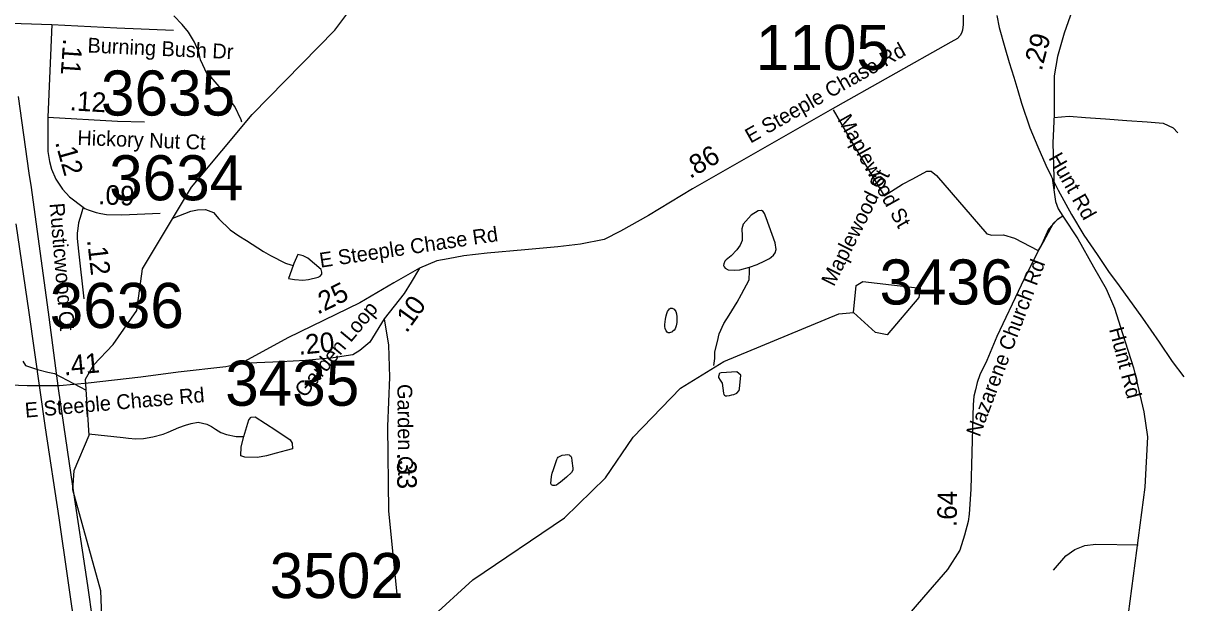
# Model space of a CAD drawing. Extents: x 1662474 to 1856135, y 779280 to 917889.
# Drawn here: x 1767584 to 1774997, y 801083 to 804785 of the extents above; entities that cross this region are included whole.
import ezdxf

# ---------------------------------------------------------------- set-up
doc = ezdxf.new("R2010")
doc.units = 0
for name, color, linetype in [('Cogo Default Point CELL', 7, 'Continuous'), ('Exist Hydrographic Misc Water Feature', 7, 'Continuous'), ('Exist Hydrographic Pond Under 1500 Sq Ft', 7, 'Continuous'), ('Exist Railroad Mainline', 7, 'Continuous'), ('Exist Road Non-System Type 51', 7, 'Continuous'), ('Exist Road Non-System Type 51 Label', 7, 'Continuous'), ('Exist Road Secondary Mileage Tenths English Label', 7, 'Continuous'), ('Exist Road Secondary Type 51 Attributed', 7, 'Continuous'), ('Exist Road Secondary Type 51 Label', 7, 'Continuous'), ('Exist Utilities Electrical Transmission Line', 7, 'Continuous'), ('Prop DGN Element Guardrail', 7, 'Continuous')]:
    doc.layers.add(name, color=color, linetype=linetype)

msp = doc.modelspace()

# ---------------------------------------------------------------- linework, layer by layer
at = {"layer": 'Exist Hydrographic Misc Water Feature'}
for points in [[(1767554.1, 799113), (1767768.2, 799811.1), (1768058.1, 800599.5), (1768093.2, 800835.1), (1768079.2, 801160.3), (1767901.2, 801804), (1767910.3, 801928.5), (1768004.2, 802153), (1767982.2, 802511.3), (1768032.3, 802602.1), (1768159.2, 802734.1), (1768310.1, 802950.9), (1768346.2, 803216.1), (1768659.3, 803738.1), (1769046.2, 804202.9), (1769575.3, 804740.3), (1769971.2, 805270.5)], [(1768980.2, 804152.8), (1768976.3, 804168.9), (1768935.1, 804253.2), (1768893.5, 804307.6), (1768848, 804366), (1768784.6, 804440.5), (1768758.8, 804460.7), (1768715.5, 804551.1), (1768705.9, 804601.2), (1768678.4, 804663.5), (1768638.8, 804727.8), (1768599.2, 804776.1), (1768545.7, 804832.6)], [(1768540.4, 803539.8), (1768655.4, 803585.3), (1768697.7, 803593), (1768747.7, 803594.6), (1768799.6, 803576.2), (1768833, 803535.9), (1768906.6, 803465.3), (1768962.2, 803426.8), (1769010, 803396.4), (1769119.5, 803327.5), (1769163.3, 803301.1), (1769258.9, 803252.3), (1769292.9, 803242), (1769308.9, 803237.9)], [(1771994.3, 802599.7), (1772000.4, 802643.7), (1772000.8, 802685.7), (1772017.5, 802751.5), (1772030, 802801.4), (1772058.5, 802867.2), (1772092.9, 802920.9), (1772143.6, 803002.6), (1772172.1, 803054.3), (1772220.9, 803145.9), (1772223.3, 803201.9), (1772223.3, 803227.9)], [(1768400.1, 798672.4), (1768585.3, 798796.6), (1768628.1, 798963.1), (1768745.2, 799078.9), (1769055.3, 799292.5), (1769426.2, 799698.6), (1769738.3, 800128.7), (1769975.1, 800635.9), (1770186.3, 800982.8), (1770455.2, 801230.1), (1771042.2, 801625.1), (1771302.2, 801882.4), (1771479.2, 802141.3), (1771782.3, 802453.5), (1772059.3, 802625.2), (1772794.2, 802928.5), (1772886.3, 802936.5)], [(1767581.4, 802625.9), (1767599, 802599.7), (1767674.9, 802573.1), (1767740.9, 802556.6), (1767782.9, 802548.2), (1767986.5, 802441.6)], [(1768003.6, 802162.2), (1768221.5, 802138.5), (1768255.4, 802134.3), (1768301.5, 802129.9), (1768351.5, 802133.5), (1768411.6, 802143), (1768477.6, 802160.5), (1768509.8, 802172.2), (1768578.1, 802203.7), (1768620.2, 802217.3), (1768656.2, 802229), (1768702.4, 802236.6), (1768756.3, 802224.2), (1768786.2, 802209.9), (1768812.1, 802191.7), (1768845.9, 802171.4), (1768881.8, 802159.1), (1768943.7, 802144.6), (1768993.8, 802146.2)]]:
    msp.add_lwpolyline(points, dxfattribs=at)
at = {"layer": 'Exist Hydrographic Pond Under 1500 Sq Ft'}
for points in [[(1772223.3, 803227.9), (1772271.5, 803243.6), (1772319.7, 803267.2), (1772349.8, 803282.9), (1772361.9, 803290.8), (1772376.1, 803304.7), (1772386.3, 803318.6), (1772392.5, 803340.5), (1772386.8, 803382.6), (1772330, 803543.1), (1772318.3, 803569.2), (1772310.5, 803583.3), (1772300.4, 803589.4), (1772278.5, 803587.6), (1772234.2, 803559.9), (1772215.9, 803540.1), (1772181.7, 803502.4), (1772173.5, 803472.4), (1772174.9, 803426.4), (1772174.9, 803398.4), (1772162.6, 803366.5), (1772142.3, 803338.7), (1772106, 803298.9), (1772073.8, 803273.2), (1772065.8, 803265.2), (1772059.7, 803249.3), (1772057.4, 803237.3), (1772061.3, 803229.3), (1772067.5, 803221.3), (1772087.4, 803209.1), (1772127.4, 803208.7), (1772161.2, 803210.4), (1772223.3, 803227.9)], [(1769308.9, 803237.9), (1769278.2, 803154.1), (1769316.1, 803147.8), (1769370, 803143.4), (1769406.1, 803149.1), (1769468.2, 803162.6), (1769480.3, 803170.5), (1769490.4, 803182.4), (1769490.4, 803194.4), (1769486.7, 803212.4), (1769401.2, 803285.1), (1769371.3, 803299.4), (1769337.4, 803307.7), (1769312.8, 803249.9), (1769308.9, 803237.9)], [(1772886.3, 802936.5), (1772904.3, 803110.1), (1772946.3, 803135.5), (1773313.4, 803091.9), (1773304.4, 803033.1), (1773102.4, 802794.3), (1773027.3, 802808.9), (1772886.3, 802936.5)], [(1771731.7, 802816.1), (1771727.8, 802812.2), (1771723.7, 802812.2), (1771717.8, 802810.3), (1771711.8, 802808.3), (1771703.8, 802808.4), (1771697.7, 802812.5), (1771689.7, 802820.5), (1771684, 802834.6), (1771682.1, 802848.6), (1771682.1, 802860.6), (1771686.4, 802894.5), (1771690.7, 802916.5), (1771694.8, 802930.5), (1771698.9, 802944.5), (1771704.9, 802952.4), (1771711, 802960.4), (1771719, 802964.3), (1771729.1, 802964.2), (1771741, 802958.2), (1771752.8, 802944), (1771756.7, 802930), (1771758.6, 802910), (1771758.2, 802873.9), (1771754.1, 802851.9), (1771747.9, 802834), (1771742, 802824.1), (1771731.7, 802816.1)], [(1772047.2, 802487.2), (1772056.8, 802423.1), (1772058.9, 802413.1), (1772062.6, 802409.1), (1772068.7, 802405), (1772078.6, 802404.9), (1772094.6, 802406.8), (1772110.8, 802410.7), (1772122.9, 802414.6), (1772142.7, 802422.4), (1772156.9, 802440.3), (1772158.9, 802450.3), (1772167.8, 802538.2), (1772141.9, 802558.4), (1772041.9, 802551.2), (1772033.9, 802549.3), (1772029.8, 802545.4), (1772025.9, 802535.4), (1772025.7, 802529.4), (1772025.7, 802523.4), (1772035.5, 802505.3), (1772047.2, 802487.2)], [(1768993.8, 802146.2), (1769024.9, 802251), (1769040.7, 802269), (1769065.4, 802271.2), (1769197.8, 802186), (1769289.8, 802123.2), (1769301, 802103), (1769303.3, 802067.1), (1769262.9, 802055.9), (1769200, 802040.1), (1769137.2, 802022.2), (1769081.1, 802011), (1769000.3, 802013.2), (1768973.3, 802022.2), (1768975.6, 802080.5), (1768993.8, 802146.2)], [(1771054, 801885.1), (1771015.9, 801853.4), (1771001.7, 801843.5), (1770989.6, 801835.6), (1770981.6, 801831.7), (1770965.7, 801831.8), (1770957.7, 801837.8), (1770953.8, 801845.8), (1770958.1, 801889.9), (1770962.4, 801911.9), (1770970.6, 801935.8), (1770993.1, 801997.6), (1770997, 802007.6), (1771001.1, 802013.6), (1771025.3, 802025.4), (1771045.2, 802029.2), (1771063.3, 802031.1), (1771071.3, 802029), (1771075.4, 802024.9), (1771081.1, 802018.9), (1771085.2, 802010.9), (1771088.9, 801990.8), (1771094.6, 801942.7), (1771094.4, 801930.7), (1771086.2, 801914.8), (1771054, 801885.1)]]:
    msp.add_lwpolyline(points, dxfattribs=at)
at = {"layer": 'Exist Railroad Mainline'}
msp.add_lwpolyline([(1773801.8, 804835.3), (1773818, 804757.2), (1773852.6, 804629.8), (1773881.6, 804534.4), (1773911.9, 804441.5), (1773936.5, 804356), (1773961.1, 804274.1), (1774013.1, 804117.2), (1774065.4, 803995.2), (1774115.2, 803879.2), (1774149.8, 803809.2), (1774195.2, 803718.3), (1774278.9, 803562.9), (1774359, 803431.1), (1774442.7, 803307.5), (1774515.4, 803200.2), (1774584.6, 803107.5), (1774733.7, 802901.1), (1774839.3, 802748.4), (1774922.9, 802624.8), (1774997, 802526.7)], dxfattribs=at)
at = {"layer": 'Exist Road Non-System Type 51'}
for points in [[(1772757.9, 804232.2), (1772873.9, 804029), (1773083.6, 803683.6), (1773199.1, 803756.5), (1773266.9, 803792.2), (1773355.1, 803840.6), (1773382.2, 803839.5), (1773416.1, 803813), (1773739, 803440.4), (1773771.1, 803430.4), (1773844.8, 803433.8), (1773914.6, 803412.2), (1774066.8, 803334.5)], [(1774166.6, 804181.9), (1774264.6, 804192.5), (1774369.6, 804183.9), (1774496.8, 804173.9), (1774631.9, 804163.9), (1774763.1, 804156), (1774865.1, 804146.4), (1774927.8, 804117), (1774959.2, 804084.8)], [(1774224.2, 803552.9), (1774184.9, 803527.7), (1774131.6, 803468.7), (1774089.1, 803373.7), (1774066.8, 803334.5)], [(1774164.9, 801292.6), (1774243.1, 801383.4), (1774299.9, 801424.1), (1774365.1, 801449.5), (1774435, 801456.9), (1774704.6, 801452.9)]]:
    msp.add_lwpolyline(points, dxfattribs=at)
at = {"layer": 'Exist Road Secondary Type 51 Attributed'}
msp.add_line((1767766.1, 804776), (1767740.4, 804185), dxfattribs=at)
for points in [[(1773543.6, 805417.2), (1773546.7, 805365.3), (1773570.6, 805130.3), (1773583.4, 804908.1), (1773587.1, 804816.3), (1773587.1, 804775.9), (1773583.4, 804741), (1773576.1, 804722.6), (1773568.7, 804706.1), (1773550.4, 804687.8), (1773508.1, 804663.9), (1772737.6, 804230.6), (1771858.6, 803726.5), (1771578.2, 803557.7), (1771398.5, 803457.1), (1771294.2, 803403.2), (1771143.3, 803374.5), (1770999.5, 803356.6), (1770787.4, 803338.6), (1770546.6, 803317), (1770399.2, 803299.1), (1770298.5, 803281.1), (1770226.6, 803266.7), (1770115.2, 803220)], [(1774434, 805307.8), (1774363.4, 805093), (1774233.1, 804721.6), (1774190.9, 804571.9), (1774168.6, 804449.5), (1774167.7, 804203), (1774159.2, 804020.8), (1774169.4, 803726.5)], [(1767085.4, 804794.7), (1767441.2, 804786.7), (1767766.1, 804776)], [(1767766.1, 804776), (1768182.2, 804756.4), (1768542.8, 804740.1)], [(1767740.4, 804185), (1768185.4, 804159), (1768357.6, 804155.8)], [(1767740.4, 804185), (1767741.5, 804027.3), (1767741.5, 803965.7), (1767751.5, 803902.1), (1767765.4, 803852.5), (1767793.2, 803788.9), (1767834, 803725.8), (1767880, 803676.9), (1767966.2, 803610.1)], [(1774155.3, 803796.4), (1774176.8, 803647.1), (1774195, 803599.1), (1774224.2, 803552.9)], [(1767966.2, 803610.1), (1767953.5, 803564.7), (1767937.7, 803509.6), (1767932, 803474.7), (1767928.8, 803445), (1767928.1, 803409.7), (1767936.7, 803328.2), (1767971.9, 803024.8)], [(1767966.2, 803610.1), (1767978.2, 803602.4), (1767999.5, 803592.3), (1768049.7, 803576.3), (1768079.7, 803570), (1768115.3, 803564.4), (1768214.8, 803560.4), (1768459.3, 803572.3)], [(1774224.2, 803552.9), (1774190.1, 803530.5), (1774162.8, 803505.7), (1774099.1, 803387.4), (1774059.9, 803317.7), (1773958.3, 803112), (1773803.3, 802783.4), (1773739.1, 802631.1), (1773693.7, 802540.3), (1773677.6, 802489.6), (1773666.9, 802444.1), (1773656.3, 802404.1), (1773650.9, 802348), (1773648.2, 802278.5), (1773637.5, 801809.7), (1773626.8, 801649.4), (1773619.8, 801602.2), (1773595, 801515.3), (1773567.1, 801419.2), (1773486.4, 801295.2), (1773334.3, 801118.4), (1772831.6, 800535.4)], [(1774224.2, 803552.9), (1774319.5, 803407.3), (1774419.6, 803229.3), (1774501.2, 803088.5), (1774553.2, 802966.2), (1774605.1, 802803.1), (1774675.6, 802584.4), (1774742.3, 802302.7), (1774764.6, 802143.3), (1774746.9, 801821.9), (1774641.5, 801012.6), (1774592.5, 800564.6), (1774524.7, 800169), (1774513.4, 800053.1), (1774468.2, 799683.4), (1774449.2, 799541.2)], [(1770115.2, 803220), (1769950.3, 803126.2), (1769734.3, 803000.2), (1769275.1, 802775.3), (1768973, 802610.9)], [(1770115.2, 803220), (1770061.3, 803130.2), (1770017.8, 803058.7), (1769889.9, 802897.1)], [(1769889.9, 802897.1), (1769797.3, 802748.3), (1769734.3, 802694.3), (1769689.2, 802667.3), (1769564.2, 802648.2), (1769387.7, 802631.3), (1769230.1, 802621.8), (1768973, 802610.9)], [(1769889.9, 802897.1), (1769917, 802729.3), (1769922.4, 802523.7), (1769911.6, 802209.8), (1769917, 801668.5), (1769971.2, 801138.2)], [(1768973, 802610.9), (1768879, 802590.9), (1768573.4, 802556.1), (1768334.3, 802524.6), (1767999.5, 802485.8), (1767815.4, 802469.5), (1767609.6, 802469.5), (1767441.8, 802475), (1767273.9, 802491.2), (1767111.5, 802518.2), (1766997.8, 802550.7), (1766804.2, 802597.5)]]:
    msp.add_lwpolyline(points, dxfattribs=at)
at = {"layer": 'Exist Utilities Electrical Transmission Line'}
for points in [[(1767551.2, 804317.1), (1767620, 803827.3), (1767634.5, 803735.4), (1767747.3, 802907.9), (1767806.3, 802452.1), (1767898, 801828.6), (1767993.7, 801192.9), (1768058.3, 800743.2), (1768123, 800291.6), (1768170.6, 799967.6), (1768241.5, 799486), (1768305.8, 799080.3), (1768806, 799034.7), (1769448.2, 798976.3), (1770034.3, 798925.3), (1770694.5, 798864.9), (1771298.8, 798806), (1772032.8, 798746.1), (1772584.9, 798699.1), (1773149.1, 798650.2), (1773951.3, 798588.5), (1774463.5, 798547.3), (1775157.5, 798502.9)], [(1767535.9, 803503), (1767619.2, 802937.1), (1767723.7, 802201.4), (1767811.1, 801625.9), (1767921.4, 800854.3), (1768007.1, 800258.8), (1768102.7, 799601.1), (1768200.7, 798951.5), (1768840.7, 798899.1), (1769437.1, 798852.1), (1769851, 798818.4), (1770417.2, 798771.5), (1770895.2, 798729.9), (1771447.3, 798683.2), (1771979.6, 798647.7), (1772533.8, 798606.9), (1772997.9, 798573.2), (1773413.7, 798539.4), (1773920, 798500.2), (1774441.7, 798461.1), (1774993.9, 798418.3), (1775200, 798401.3), (1775657, 798541.7), (1776058.4, 798667.7)]]:
    msp.add_lwpolyline(points, dxfattribs=at)

# ---------------------------------------------------------------- texts
at = {"layer": 'Cogo Default Point CELL'}
for s, p in [('1105', (1772263.4, 804486.8)), ('3635', (1768080.4, 804195.3)), ('3634', (1768133, 803653.9)), ('3436', (1773053.2, 802988.5)), ('3636', (1767753.2, 802838.4)), ('3435', (1768874, 802341.9)), ('3502', (1769158.2, 801113.4))]:
    msp.add_text(s, height=288, dxfattribs=at).set_placement(p)
at = {"layer": 'Exist Road Non-System Type 51 Label'}
for rotation, p in [(299.25951, (1772782.4, 804169.9)), (63.44811, (1772761.5, 803099.2))]:
    msp.add_text('Maplewood St', height=95, rotation=rotation, dxfattribs=at).set_placement(p)
at = {"layer": 'Exist Road Secondary Mileage Tenths English Label'}
for s, rotation, p in [('.12', 356.66041, (1767878.6, 804229.3)), ('.12', 285.65246, (1767786.8, 804024.6)), ('.12', 276.6206, (1767991.5, 803400)), ('0', 54.29551, (1770109.2, 802910.9)), ('1', 54.29551, (1770060, 802842.3)), ('.20', 5.45065, (1769345.5, 802667.1)), ('.', 55.90749, (1770033.3, 802801.3)), ('.64', 89.3331, (1773546.3, 801566.2))]:
    msp.add_text(s, height=125, rotation=rotation, dxfattribs=at).set_placement(p)
at = {"layer": 'Exist Road Secondary Type 51 Label'}
for s, rotation, p in [('Burning Bush Dr', 357.38674, (1767993, 804598.1)), ('E Steeple Chase Rd', 29.60556, (1772229.1, 804015.5)), ('Hickory Nut Ct', 357.87769, (1767928.7, 804007.5)), ('Hunt Rd', 299.53119, (1774130, 803924.7)), ('Rusticwood Ct', 274.76092, (1767751.9, 803633.3)), ('E Steeple Chase Rd', 8.5198, (1769483.1, 803223.4)), ('Nazarene Church Rd', 69.36386, (1773692.6, 802137.8)), ('Garden Loop', 50.37199, (1769382.4, 802387.9)), ('Hunt Rd', 284.61251, (1774518.7, 802831.1)), ('E Steeple Chase Rd', 4.98502, (1767598.6, 802265.7)), ('Garden Ct', 270.59563, (1769973.2, 802480))]:
    msp.add_text(s, height=95, rotation=rotation, dxfattribs=at).set_placement(p)
at = {"layer": 'Prop DGN Element Guardrail'}
for s, rotation, p in [('.29', 75.32376, (1774088.7, 804476.2)), ('.11', 266.09042, (1767839.4, 804689.1)), ('.86', 29.83211, (1771842.9, 803789.6)), ('.09', 357.7109, (1768061.1, 803629.1)), ('.25', 26.09868, (1769464.1, 802922.7)), ('.41', 5.03914, (1767846, 802535)), ('.33', 270.57333, (1769970.9, 802041.5))]:
    msp.add_text(s, height=125, rotation=rotation, dxfattribs=at).set_placement(p)

doc.saveas('drawing.dxf')
